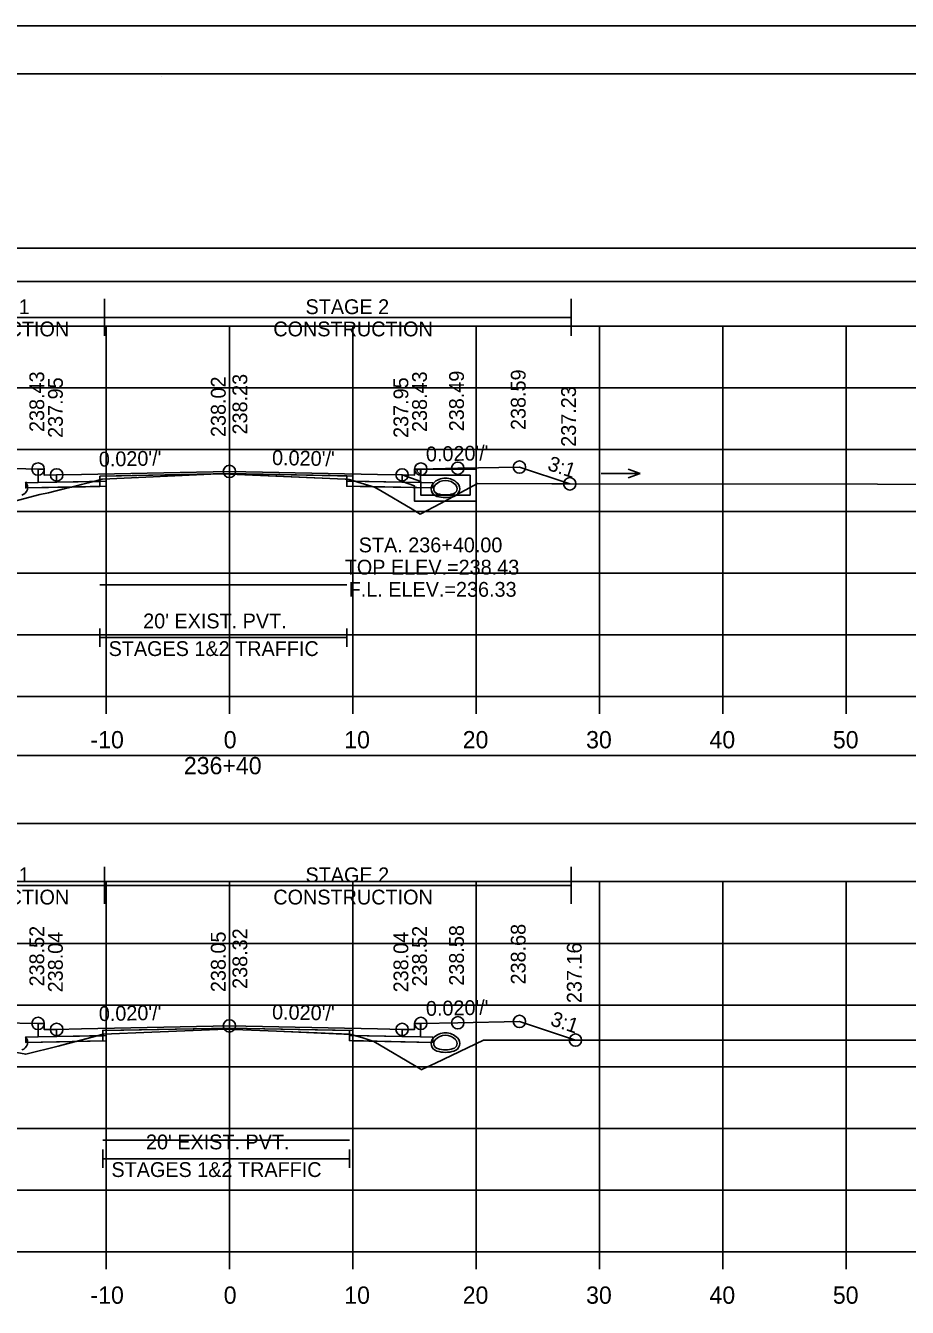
# Model space of a CAD drawing. Extents: x 1369627 to 1374022, y 380035 to 398173.
# Drawn here: x 1372082 to 1372153.5, y 388681.8 to 388785.6 of the extents above; entities that cross this region are included whole.
import ezdxf

# ---------------------------------------------------------------- set-up
doc = ezdxf.new("R2010")
doc.units = 0
for name, color, linetype in [('Default', 7, 'Continuous'), ('R_Alt Surface', 7, 'Continuous'), ('R_Axis', 7, 'Continuous'), ('R_Axis Annot', 7, 'Continuous'), ('R_Border', 7, 'Continuous'), ('R_Drive', 7, 'Continuous'), ('R_Exist Surface', 7, 'Continuous'), ('R_Fin Surface', 7, 'Continuous'), ('R_Grid', 7, 'Continuous'), ('R_MOT', 7, 'Continuous'), ('R_No Plot', 7, 'Continuous'), ('R_Water', 7, 'Continuous'), ('R_Water Annot', 7, 'Continuous'), ('R_Xsect Elev', 7, 'Continuous'), ('R_Xsect Slope', 7, 'Continuous'), ('T_Vehicle Path Rt', 7, 'Continuous')]:
    doc.layers.add(name, color=color, linetype=linetype)

msp = doc.modelspace()

# ---------------------------------------------------------------- linework, layer by layer
at = {"layer": 'Default'}
for p, q in [((1372088.04, 388735.3), (1372088.04, 388736.8)), ((1372088.04, 388736.05), (1372108.04, 388736.05)), ((1372108.04, 388735.3), (1372108.04, 388736.8)), ((1372088.26, 388693.08), (1372088.26, 388694.58)), ((1372108.26, 388693.08), (1372108.26, 388694.58)), ((1372088.26, 388693.83), (1372108.26, 388693.83))]:
    msp.add_line(p, q, dxfattribs=at)
for points in [[(1371948.53, 388764.9), (1372248.53, 388764.9), (1372248.53, 388767.61), (1371948.53, 388767.61)], [(1372083.02, 388749.71), (1372083.52, 388749.71), (1372083.53, 388749.21), (1372084.53, 388749.23), (1372084.53, 388748.64), (1372083.03, 388748.61)], [(1372113.53, 388749.21), (1372113.54, 388749.71), (1372114.04, 388749.71), (1372114.03, 388748.61), (1372112.53, 388748.64), (1372112.53, 388749.23)], [(1371948.53, 388720.99), (1372248.53, 388720.99), (1372248.53, 388726.51), (1371948.53, 388726.51)], [(1372083.02, 388704.79), (1372083.52, 388704.79), (1372083.53, 388704.29), (1372084.53, 388704.31), (1372084.53, 388703.73), (1372083.03, 388703.7)], [(1372113.53, 388704.29), (1372113.54, 388704.79), (1372114.04, 388704.79), (1372114.03, 388703.7), (1372112.53, 388703.73), (1372112.53, 388704.31)]]:
    msp.add_lwpolyline(points, close=True, dxfattribs=at)
at = {"layer": 'R_Alt Surface'}
for points in [[(1372083.03, 388749.71), (1372083.03, 388748.61), (1372084.53, 388748.64), (1372088.04, 388748.71), (1372088.04, 388749.13), (1372098.53, 388749.34), (1372108.04, 388749.15), (1372108.04, 388748.73), (1372112.53, 388748.64), (1372114.03, 388748.61), (1372114.03, 388749.71)], [(1372083.03, 388704.8), (1372083.03, 388703.7), (1372084.53, 388703.73), (1372088.26, 388703.8), (1372088.26, 388704.22), (1372098.53, 388704.42), (1372108.26, 388704.23), (1372108.26, 388703.81), (1372112.53, 388703.73), (1372114.03, 388703.7), (1372114.03, 388704.8)]]:
    msp.add_lwpolyline(points, dxfattribs=at)
for points in [[(1372082.03, 388748.59), (1372083.03, 388748.61), (1372084.53, 388748.64), (1372088.04, 388748.71), (1372088.04, 388748.3), (1372082.03, 388748.18)], [(1372115.03, 388748.59), (1372114.03, 388748.61), (1372112.53, 388748.64), (1372108.04, 388748.73), (1372108.04, 388748.32), (1372115.03, 388748.18)], [(1372082.03, 388703.68), (1372083.03, 388703.7), (1372084.53, 388703.73), (1372088.26, 388703.8), (1372088.26, 388703.39), (1372082.03, 388703.26)], [(1372115.03, 388703.68), (1372114.03, 388703.7), (1372112.53, 388703.73), (1372108.26, 388703.81), (1372108.26, 388703.4), (1372115.03, 388703.26)]]:
    msp.add_lwpolyline(points, close=True, dxfattribs=at)
at = {"layer": 'R_Axis'}
for p, q in [((1371948.53, 388731.28), (1372248.53, 388731.28)), ((1372088.53, 388729.88), (1372088.53, 388731.28)), ((1372098.53, 388729.88), (1372098.53, 388731.28)), ((1372108.53, 388729.88), (1372108.53, 388731.28)), ((1372118.53, 388729.88), (1372118.53, 388731.28)), ((1372128.53, 388729.88), (1372128.53, 388731.28)), ((1372138.53, 388729.88), (1372138.53, 388731.28)), ((1372148.53, 388729.88), (1372148.53, 388731.28)), ((1371948.53, 388686.28), (1372248.53, 388686.28)), ((1372088.53, 388684.88), (1372088.53, 388686.28)), ((1372098.53, 388684.88), (1372098.53, 388686.28)), ((1372108.53, 388684.88), (1372108.53, 388686.28)), ((1372118.53, 388684.88), (1372118.53, 388686.28)), ((1372128.53, 388684.88), (1372128.53, 388686.28)), ((1372138.53, 388684.88), (1372138.53, 388686.28)), ((1372148.53, 388684.88), (1372148.53, 388686.28))]:
    msp.add_line(p, q, dxfattribs=at)
at = {"layer": 'R_Border'}
for p, q in [((1371940.53, 388781.74), (1372256.71, 388781.74)), ((1372093.05, 388781.48), (1372093.05, 388781.48)), ((1372093.05, 388781.48), (1372093.05, 388781.48))]:
    msp.add_line(p, q, dxfattribs=at)
at = {"layer": 'R_Drive'}
for centre, radius, start, end in [((1372081.53, 388748.22), 0.646, 286.0471, 43.6485), ((1372115.53, 388748.12), 0.646, 136.3515, 253.9529), ((1372115.53, 388748.12), 0.646, 136.3515, 253.9529), ((1372116.04, 388747.63), 1.35, 43.6485, 136.3515), ((1372116.04, 388747.63), 1.35, 43.6485, 136.3515), ((1372116.04, 388747.63), 1.15, 43.6485, 136.3515), ((1372116.04, 388747.63), 1.15, 43.6485, 136.3515), ((1372116.55, 388748.12), 0.646, 286.0471, 43.6485), ((1372116.55, 388748.12), 0.646, 286.0471, 43.6485), ((1372115.53, 388748.12), 0.438, 136.3515, 253.9529), ((1372115.53, 388748.12), 0.438, 136.3515, 253.9529), ((1372116.04, 388749.9), 2.5, 253.9529, 286.0471), ((1372116.04, 388749.9), 2.5, 253.9529, 286.0471), ((1372116.04, 388749.9), 2.29, 253.9529, 286.0471), ((1372116.04, 388749.9), 2.29, 253.9529, 286.0471), ((1372116.55, 388748.12), 0.438, 286.0471, 43.6485), ((1372116.55, 388748.12), 0.438, 286.0471, 43.6485), ((1372116.04, 388702.68), 1.35, 43.6485, 136.3515), ((1372116.04, 388702.68), 1.15, 43.6485, 136.3515), ((1372081.53, 388703.27), 0.646, 286.0471, 43.6485), ((1372115.53, 388703.17), 0.646, 136.3515, 253.9529), ((1372115.53, 388703.17), 0.438, 136.3515, 253.9529), ((1372116.55, 388703.17), 0.438, 286.0471, 43.6485), ((1372116.55, 388703.17), 0.646, 286.0471, 43.6485), ((1372116.04, 388704.95), 2.5, 253.9529, 286.0471), ((1372116.04, 388704.95), 2.29, 253.9529, 286.0471)]:
    msp.add_arc(centre, radius, start, end, dxfattribs=at)
at = {"layer": 'R_Exist Surface'}
for points in [[(1372080.22, 388746.85), (1372083.17, 388747.64), (1372083.87, 388747.79), (1372086.53, 388748.45), (1372087.53, 388748.7), (1372088.19, 388748.89), (1372088.24, 388748.9), (1372097.63, 388749.31), (1372098.04, 388749.33), (1372107.92, 388748.88), (1372108.25, 388748.87), (1372109.21, 388748.57), (1372110.28, 388748.24), (1372110.77, 388747.96), (1372113.33, 388746.46), (1372113.99, 388746.06), (1372115.64, 388746.91), (1372118.65, 388748.55), (1372124.65, 388748.51), (1372151.06, 388748.49), (1372156.78, 388748.45)], [(1372039.38, 388703.85), (1372046.8, 388703.69), (1372053.21, 388703.54), (1372061.45, 388703.29), (1372068.74, 388703.13), (1372071.92, 388703.09), (1372078.29, 388702.88), (1372080.15, 388702.65), (1372082.02, 388702.29), (1372084.66, 388702.96), (1372088.32, 388703.93), (1372092.25, 388704.09), (1372098.26, 388704.34), (1372102.34, 388704.16), (1372108.41, 388703.9), (1372109.27, 388703.65), (1372110.23, 388703.32), (1372113.99, 388701.12), (1372114.12, 388701.04), (1372114.18, 388701.08), (1372115.24, 388701.58), (1372119.13, 388703.44), (1372157.23, 388703.43)]]:
    msp.add_lwpolyline(points, dxfattribs=at)
at = {"layer": 'R_Fin Surface'}
for points in [[(1372067.37, 388747.32), (1372075.02, 388749.87), (1372080.02, 388749.77), (1372083.02, 388749.71), (1372083.52, 388749.71), (1372083.53, 388749.21), (1372084.53, 388749.23), (1372086.53, 388749.27), (1372098.53, 388749.51), (1372110.53, 388749.27), (1372112.53, 388749.23), (1372113.53, 388749.21), (1372113.54, 388749.71), (1372114.04, 388749.71), (1372117.04, 388749.77), (1372122.04, 388749.87), (1372126.12, 388748.51)], [(1372069.52, 388703.12), (1372075.02, 388704.95), (1372080.02, 388704.85), (1372083.02, 388704.79), (1372083.52, 388704.79), (1372083.53, 388704.29), (1372084.53, 388704.31), (1372086.53, 388704.35), (1372098.53, 388704.59), (1372110.53, 388704.35), (1372112.53, 388704.31), (1372113.53, 388704.29), (1372113.54, 388704.79), (1372114.04, 388704.79), (1372117.04, 388704.85), (1372122.04, 388704.95), (1372126.58, 388703.44)]]:
    msp.add_lwpolyline(points, dxfattribs=at)
at = {"layer": 'R_Grid'}
for p, q in [((1371948.53, 388761.28), (1372248.53, 388761.28)), ((1372088.53, 388731.28), (1372088.53, 388761.28)), ((1372098.53, 388731.28), (1372098.53, 388761.28)), ((1372108.53, 388731.28), (1372108.53, 388761.28)), ((1372118.53, 388731.28), (1372118.53, 388761.28)), ((1372128.53, 388731.28), (1372128.53, 388761.28)), ((1372138.53, 388731.28), (1372138.53, 388761.28)), ((1372148.53, 388731.28), (1372148.53, 388761.28)), ((1371948.53, 388756.28), (1372248.53, 388756.28)), ((1371948.53, 388751.28), (1372248.53, 388751.28)), ((1371948.53, 388746.28), (1372248.53, 388746.28)), ((1371948.53, 388741.28), (1372248.53, 388741.28)), ((1371948.53, 388736.28), (1372248.53, 388736.28)), ((1371948.53, 388731.28), (1372248.53, 388731.28)), ((1371948.53, 388716.28), (1372248.53, 388716.28)), ((1372088.53, 388686.28), (1372088.53, 388716.28)), ((1372098.53, 388686.28), (1372098.53, 388716.28)), ((1372108.53, 388686.28), (1372108.53, 388716.28)), ((1372118.53, 388686.28), (1372118.53, 388716.28)), ((1372128.53, 388686.28), (1372128.53, 388716.28)), ((1372138.53, 388686.28), (1372138.53, 388716.28)), ((1372148.53, 388686.28), (1372148.53, 388716.28)), ((1371948.53, 388711.28), (1372248.53, 388711.28)), ((1371948.53, 388706.28), (1372248.53, 388706.28)), ((1371948.53, 388701.28), (1372248.53, 388701.28)), ((1371948.53, 388696.28), (1372248.53, 388696.28)), ((1371948.53, 388691.28), (1372248.53, 388691.28)), ((1371948.53, 388686.28), (1372248.53, 388686.28))]:
    msp.add_line(p, q, dxfattribs=at)
at = {"layer": 'R_MOT'}
for p, q in [((1372088.4, 388760.5), (1372088.4, 388763.5)), ((1372126.24, 388760.5), (1372126.24, 388763.5)), ((1372067.37, 388762), (1372126.24, 388762)), ((1372088.4, 388714.47), (1372088.4, 388717.47)), ((1372126.24, 388714.47), (1372126.24, 388717.47)), ((1372069.51, 388715.97), (1372126.24, 388715.97))]:
    msp.add_line(p, q, dxfattribs=at)
at = {"layer": 'R_No Plot'}
msp.add_line((1371928.13, 388785.63), (1372261.46, 388785.63), dxfattribs=at)
for points in [[(1371928.12, 388785.63), (1372261.46, 388785.63), (1372261.46, 388572.3), (1371928.12, 388572.3)], [(1372174.45, 388781.74), (1372194.07, 388781.74), (1372194.07, 388771.86), (1372210.18, 388771.86), (1372233.38, 388771.86), (1372233.38, 388739.19), (1372256.59, 388739.19), (1372256.71, 388576.28), (1371940.53, 388576.28), (1371940.53, 388781.74)], [(1372088.53, 388748.72), (1372084.53, 388748.64), (1372083.03, 388748.61), (1372082.03, 388748.59), (1372082.03, 388748.18), (1372088.53, 388748.31)], [(1372098.53, 388749.51), (1372086.53, 388749.27), (1372084.53, 388749.23), (1372084.53, 388748.64), (1372088.53, 388748.72), (1372088.53, 388749.14), (1372098.53, 388749.34), (1372108.53, 388749.14), (1372108.53, 388748.72), (1372112.53, 388748.64), (1372112.53, 388749.23), (1372110.53, 388749.27)], [(1372108.53, 388748.72), (1372112.53, 388748.64), (1372114.03, 388748.61), (1372115.03, 388748.59), (1372115.03, 388748.18), (1372108.53, 388748.31)], [(1372098.53, 388704.59), (1372086.53, 388704.35), (1372084.53, 388704.31), (1372084.53, 388703.73), (1372088.53, 388703.81), (1372088.53, 388704.22), (1372098.53, 388704.42), (1372108.53, 388704.22), (1372108.53, 388703.81), (1372112.53, 388703.73), (1372112.53, 388704.31), (1372110.53, 388704.35)], [(1372088.53, 388703.81), (1372084.53, 388703.73), (1372083.03, 388703.7), (1372082.03, 388703.68), (1372082.03, 388703.26), (1372088.53, 388703.39)], [(1372108.53, 388703.81), (1372112.53, 388703.73), (1372114.03, 388703.7), (1372115.03, 388703.68), (1372115.03, 388703.26), (1372108.53, 388703.39)]]:
    msp.add_lwpolyline(points, close=True, dxfattribs=at)
for points in [[(1372083.02, 388749.71), (1372083.03, 388748.61), (1372084.53, 388748.64), (1372088.53, 388748.72), (1372088.53, 388749.14), (1372098.53, 388749.34), (1372108.53, 388749.14), (1372108.53, 388748.72), (1372112.53, 388748.64), (1372114.03, 388748.61), (1372114.04, 388749.71)], [(1372088.04, 388740.33), (1372108.04, 388740.33)], [(1372083.02, 388704.79), (1372083.03, 388703.7), (1372084.53, 388703.73), (1372088.53, 388703.81), (1372088.53, 388704.22), (1372098.53, 388704.42), (1372108.53, 388704.22), (1372108.53, 388703.81), (1372112.53, 388703.73), (1372114.03, 388703.7), (1372114.04, 388704.79)], [(1372088.26, 388695.34), (1372108.26, 388695.34)]]:
    msp.add_lwpolyline(points, dxfattribs=at)
for centre in [(1372083.02, 388749.71), (1372084.53, 388749.23), (1372098.53, 388749.51), (1372112.53, 388749.23), (1372114.04, 388749.71), (1372117.04, 388749.77), (1372122.04, 388749.87), (1372126.12, 388748.51), (1372083.02, 388704.79), (1372098.53, 388704.59), (1372114.04, 388704.79), (1372117.04, 388704.85), (1372122.04, 388704.95), (1372084.53, 388704.31), (1372112.53, 388704.31), (1372126.58, 388703.44)]:
    msp.add_circle(centre, 0.5, dxfattribs=at)
at = {"layer": 'R_Water'}
for p, q in [((1372113.71, 388749.54), (1372113.79, 388749.71)), ((1372113.71, 388749.54), (1372114.04, 388749.21)), ((1372118.54, 388749.71), (1372113.79, 388749.71)), ((1372118.54, 388748.21), (1372118.54, 388749.71)), ((1372112.54, 388749.23), (1372114.04, 388748.71)), ((1372112.54, 388748.7), (1372113.54, 388748.35)), ((1372118.04, 388749.21), (1372114.04, 388749.21)), ((1372114.04, 388748.21), (1372114.04, 388748.71)), ((1372118.04, 388748.21), (1372118.04, 388749.21)), ((1372113.54, 388748.21), (1372113.54, 388748.35))]:
    msp.add_line(p, q, dxfattribs=at)
for points in [[(1372112.54, 388748.7), (1372112.54, 388749.23)], [(1372118.54, 388748.21), (1372118.54, 388747.1), (1372116.04, 388747.1), (1372113.54, 388747.1), (1372113.54, 388748.21)], [(1372118.04, 388748.21), (1372118.04, 388747.6), (1372116.04, 388747.6), (1372114.04, 388747.6), (1372114.04, 388748.21)]]:
    msp.add_lwpolyline(points, dxfattribs=at)
at = {"layer": 'R_Water Annot'}
for p, q in [((1372131.81, 388749.34), (1372130.85, 388749.69)), ((1372128.66, 388749.34), (1372131.81, 388749.34)), ((1372131.81, 388749.34), (1372130.85, 388748.99))]:
    msp.add_line(p, q, dxfattribs=at)
for centre, radius, start, end in [((1372115.53, 388748.12), 0.646, 136.3515, 253.9529), ((1372115.53, 388748.11), 0.646, 136.3515, 253.9529), ((1372116.04, 388747.63), 1.35, 43.6485, 136.3515), ((1372116.04, 388747.63), 1.35, 43.6485, 136.3515), ((1372116.04, 388747.63), 1.15, 43.6485, 136.3515), ((1372116.04, 388747.63), 1.15, 43.6485, 136.3515), ((1372116.55, 388748.12), 0.646, 286.0471, 43.6485), ((1372116.55, 388748.11), 0.646, 286.0471, 43.6485), ((1372115.53, 388748.12), 0.438, 136.3515, 253.9529), ((1372115.53, 388748.11), 0.438, 136.3515, 253.9529), ((1372116.04, 388749.9), 2.5, 253.9529, 286.0471), ((1372116.04, 388749.9), 2.5, 253.9529, 286.0471), ((1372116.04, 388749.9), 2.29, 253.9529, 286.0471), ((1372116.04, 388749.9), 2.29, 253.9529, 286.0471), ((1372116.55, 388748.12), 0.438, 286.0471, 43.6485), ((1372116.55, 388748.11), 0.438, 286.0471, 43.6485)]:
    msp.add_arc(centre, radius, start, end, dxfattribs=at)
at = {"layer": 'R_Xsect Elev'}
for p, q in [((1372098.53, 388749.3), (1372098.53, 388759.3)), ((1372098.53, 388704.33), (1372098.53, 388714.33))]:
    msp.add_line(p, q, dxfattribs=at)
at = {"layer": 'T_Vehicle Path Rt'}
for p, q in [((1372083.03, 388748.61), (1372083.02, 388749.71)), ((1372114.04, 388749.71), (1372114.03, 388748.61)), ((1372087.53, 388748.7), (1372087.52, 388748.7)), ((1372088.04, 388748.84), (1372087.53, 388748.7)), ((1372087.53, 388748.7), (1372088.04, 388748.71)), ((1372098.04, 388749.33), (1372088.04, 388749.13)), ((1372088.04, 388749.13), (1372088.04, 388748.84)), ((1372088.04, 388748.71), (1372088.04, 388748.84)), ((1372098.53, 388749.34), (1372098.04, 388749.33)), ((1372098.04, 388749.33), (1372098.53, 388749.3)), ((1372098.53, 388749.3), (1372098.53, 388749.34)), ((1372108.04, 388749.15), (1372098.53, 388749.34)), ((1372098.53, 388749.34), (1372098.53, 388749.3)), ((1372108.04, 388748.88), (1372108.04, 388749.15)), ((1372108.25, 388748.87), (1372108.04, 388748.88)), ((1372108.04, 388748.88), (1372108.04, 388748.73)), ((1372108.73, 388748.72), (1372108.04, 388748.73)), ((1372108.04, 388748.73), (1372108.73, 388748.72)), ((1372108.73, 388748.72), (1372108.25, 388748.87)), ((1372085.72, 388748.25), (1372082.03, 388748.18)), ((1372110.18, 388748.27), (1372110.28, 388748.24)), ((1372083.03, 388703.7), (1372083.02, 388704.79)), ((1372088.26, 388703.91), (1372087.81, 388703.79)), ((1372088.26, 388703.8), (1372088.26, 388703.91)), ((1372108.26, 388703.91), (1372108.26, 388704.23)), ((1372108.26, 388703.91), (1372108.26, 388703.81)), ((1372114.04, 388704.79), (1372114.03, 388703.7)), ((1372086.11, 388703.34), (1372082.03, 388703.26)), ((1372087.81, 388703.79), (1372086.11, 388703.34)), ((1372086.11, 388703.34), (1372088.26, 388703.39)), ((1372087.81, 388703.79), (1372088.26, 388703.8)), ((1372108.75, 388703.8), (1372108.26, 388703.81)), ((1372108.26, 388703.81), (1372108.75, 388703.8)), ((1372110.12, 388703.36), (1372110.23, 388703.32))]:
    msp.add_line(p, q, dxfattribs=at)
for points in [[(1372083.02, 388749.71), (1372080.02, 388749.77), (1372075.02, 388749.87), (1372067.37, 388747.32)], [(1372126.12, 388748.51), (1372122.04, 388749.87), (1372117.04, 388749.77), (1372114.04, 388749.71)], [(1372082.03, 388748.18), (1372082.03, 388748.59), (1372083.03, 388748.61)], [(1372085.72, 388748.25), (1372088.04, 388748.3), (1372088.04, 388748.71), (1372087.53, 388748.7)], [(1372087.52, 388748.7), (1372086.53, 388748.45), (1372085.72, 388748.25)], [(1372088.04, 388748.84), (1372088.19, 388748.89), (1372088.24, 388748.9), (1372097.63, 388749.31), (1372098.04, 388749.33)], [(1372098.04, 388749.33), (1372098.04, 388749.33)], [(1372098.04, 388749.33), (1372098.04, 388749.33)], [(1372098.53, 388749.3), (1372107.92, 388748.88), (1372108.04, 388748.88)], [(1372108.04, 388748.73), (1372108.04, 388748.32), (1372110.18, 388748.27)], [(1372110.18, 388748.27), (1372109.21, 388748.57), (1372108.73, 388748.72)], [(1372114.03, 388748.61), (1372115.03, 388748.59), (1372115.03, 388748.18), (1372110.18, 388748.27)], [(1372110.28, 388748.24), (1372110.77, 388747.96), (1372113.33, 388746.46), (1372113.99, 388746.06), (1372115.64, 388746.91), (1372118.65, 388748.55), (1372124.65, 388748.51), (1372126.12, 388748.51)], [(1372067.37, 388747.32), (1372072.2, 388747.28), (1372076.05, 388747.31), (1372077.45, 388747.21), (1372078.47, 388747.19), (1372080.22, 388746.85), (1372083.17, 388747.64), (1372083.87, 388747.79), (1372084.99, 388748.07), (1372085.72, 388748.25)], [(1372083.02, 388704.79), (1372080.02, 388704.85), (1372075.02, 388704.95), (1372069.52, 388703.12)], [(1372126.58, 388703.44), (1372122.04, 388704.95), (1372117.04, 388704.85), (1372114.04, 388704.79)], [(1372108.26, 388704.23), (1372098.53, 388704.42), (1372088.26, 388704.22), (1372088.26, 388703.91)], [(1372088.26, 388703.91), (1372088.32, 388703.93), (1372092.25, 388704.09), (1372098.26, 388704.34), (1372102.34, 388704.16), (1372108.26, 388703.91)], [(1372108.75, 388703.8), (1372108.41, 388703.9), (1372108.26, 388703.91)], [(1372069.52, 388703.12), (1372071.92, 388703.09), (1372078.29, 388702.88), (1372080.15, 388702.65), (1372082.02, 388702.29), (1372084.66, 388702.96), (1372085.43, 388703.16), (1372086.11, 388703.34)], [(1372082.03, 388703.26), (1372082.03, 388703.68), (1372083.03, 388703.7)], [(1372088.26, 388703.39), (1372088.26, 388703.8), (1372087.81, 388703.79)], [(1372108.26, 388703.81), (1372108.26, 388703.4), (1372110.12, 388703.36)], [(1372110.12, 388703.36), (1372109.27, 388703.65), (1372108.75, 388703.8)], [(1372114.03, 388703.7), (1372115.03, 388703.68), (1372115.03, 388703.26), (1372110.12, 388703.36)], [(1372110.23, 388703.32), (1372113.99, 388701.12), (1372114.12, 388701.04), (1372114.18, 388701.08), (1372115.24, 388701.58), (1372119.13, 388703.44), (1372126.58, 388703.44)]]:
    msp.add_lwpolyline(points, dxfattribs=at)

# ---------------------------------------------------------------- texts
at = {"layer": 'R_Axis Annot'}
for s, height, p in [("20' EXIST. PVT.", 1.2, (1372091.54, 388736.8)), ('STAGES 1&2 TRAFFIC', 1.2, (1372088.74, 388734.56)), ('-10', 1.4, (1372087.27, 388727.08)), ('0', 1.4, (1372098.07, 388727.08)), ('10', 1.4, (1372107.84, 388727.08)), ('20', 1.4, (1372117.44, 388727.08)), ('30', 1.4, (1372127.44, 388727.08)), ('40', 1.4, (1372137.44, 388727.08)), ('50', 1.4, (1372147.44, 388727.08)), ('236+40', 1.4, (1372094.84, 388724.98)), ("20' EXIST. PVT.", 1.2, (1372091.77, 388694.59)), ('STAGES 1&2 TRAFFIC', 1.2, (1372088.97, 388692.35)), ('-10', 1.4, (1372087.27, 388682.08)), ('0', 1.4, (1372098.07, 388682.08)), ('10', 1.4, (1372107.84, 388682.08)), ('20', 1.4, (1372117.44, 388682.08)), ('30', 1.4, (1372127.44, 388682.08)), ('40', 1.4, (1372137.44, 388682.08)), ('50', 1.4, (1372147.44, 388682.08))]:
    msp.add_text(s, height=height, dxfattribs=at).set_placement(p)
at = {"layer": 'R_MOT'}
for s, p in [('STAGE 1', (1372075.57, 388762.26)), ('STAGE 2', (1372104.7, 388762.26)), ('CONSTRUCTION', (1372072.62, 388760.46)), ('CONSTRUCTION', (1372102.09, 388760.46)), ('STAGE 1', (1372075.57, 388716.23)), ('STAGE 2', (1372104.7, 388716.23)), ('CONSTRUCTION', (1372072.62, 388714.43)), ('CONSTRUCTION', (1372102.09, 388714.43))]:
    msp.add_text(s, height=1.2, dxfattribs=at).set_placement(p)
at = {"layer": 'R_Water Annot'}
for s, p in [('STA. 236+40.00', (1372109.01, 388742.96)), ('TOP ELEV.=238.43', (1372107.88, 388741.16)), ('F.L. ELEV.=236.33', (1372108.2, 388739.36))]:
    msp.add_text(s, height=1.2, dxfattribs=at).set_placement(p)
at = {"layer": 'R_Xsect Elev'}
for s, p in [('238.43', (1372083.52, 388752.71)), ('237.95', (1372085.03, 388752.23)), ('238.02', (1372098.23, 388752.3)), ('238.23', (1372099.98, 388752.51)), ('237.95', (1372113.03, 388752.23)), ('238.43', (1372114.54, 388752.71)), ('238.49', (1372117.54, 388752.77)), ('238.59', (1372122.54, 388752.87)), ('237.23', (1372126.62, 388751.51)), ('238.52', (1372083.52, 388707.79)), ('238.04', (1372085.03, 388707.31)), ('238.05', (1372098.23, 388707.33)), ('238.32', (1372099.98, 388707.59)), ('238.04', (1372113.03, 388707.31)), ('238.52', (1372114.54, 388707.79)), ('238.58', (1372117.54, 388707.85)), ('238.68', (1372122.54, 388707.95)), ('237.16', (1372127.08, 388706.44))]:
    msp.add_text(s, height=1.2, rotation=90, dxfattribs=at).set_placement(p)
at = {"layer": 'R_Xsect Slope'}
for s, rotation, p in [("0.020'/'", 1.1458, (1372114.47, 388750.32)), ("0.020'/'", 1.1458, (1372087.96, 388749.9)), ("0.020'/'", 358.8542, (1372101.98, 388750.04)), ('3:1', 341.5668, (1372124.24, 388749.66)), ("0.020'/'", 1.1458, (1372087.96, 388704.98)), ("0.020'/'", 358.8542, (1372101.98, 388705.13)), ("0.020'/'", 1.1458, (1372114.47, 388705.4)), ('3:1', 341.5668, (1372124.47, 388704.67))]:
    msp.add_text(s, height=1.2, rotation=rotation, dxfattribs=at).set_placement(p)

doc.saveas('drawing.dxf')
